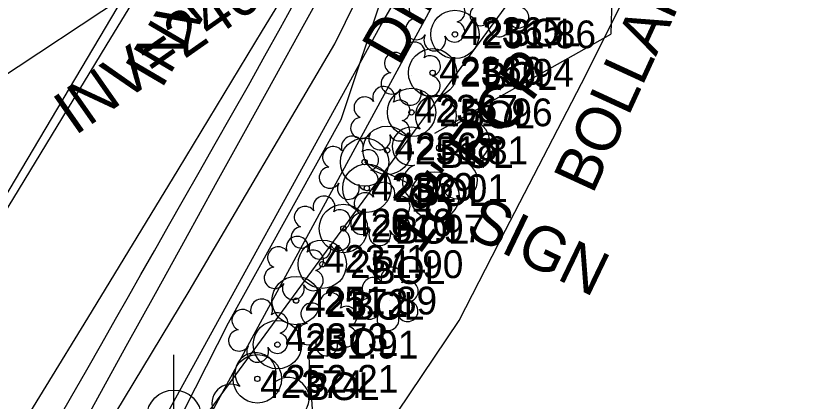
# Model space of a CAD drawing. Extents: x 2100323 to 2109811, y 740376 to 749755.
# Drawn here: x 2106796.7 to 2106868.7, y 745229 to 745263.7 of the extents above; entities that cross this region are included whole.
import ezdxf

# ---------------------------------------------------------------- set-up
doc = ezdxf.new("R2010")
doc.units = 0
for name, color, linetype in [('Exist Horizontal Alignment', 7, 'Continuous'), ('Exist Other Culture Located Object CELL', 7, 'Continuous'), ('Exist Other Culture Located Object Leader', 7, 'Continuous'), ('Exist Other Culture Located Object Text', 7, 'Continuous'), ('Exist Other Culture Sign CELL', 7, 'Continuous'), ('Exist Other Culture Sign Cogo Comment', 7, 'Continuous'), ('Exist Other Culture Sign Cogo Elevation', 7, 'Continuous'), ('Exist Other Culture Sign Cogo Number', 7, 'Continuous'), ('Exist Other Culture Sign Leader', 7, 'Continuous'), ('Exist Right of Way Line', 7, 'Continuous'), ('Exist Roads Curbs', 7, 'Continuous'), ('Exist Roads EOP', 7, 'Continuous'), ('Exist Roads EOP Other', 7, 'Continuous'), ('Exist Roads EOT', 7, 'Continuous'), ('Exist Structure Minor Pipes RCP 15 Inch Invert', 7, 'Continuous'), ('Exist Structure Minor Pipes RCP 18 Inch', 7, 'Continuous'), ('Exist Structure Minor Pipes RCP 18 Inch Text', 7, 'Continuous'), ('Exist Utilities Power Pole CELL', 7, 'Continuous'), ('Exist Utilities Sanitary Sewer UG Line', 7, 'Continuous'), ('Exist Utilities Sanitary Sewer UG Line Invert Elevation', 7, 'Continuous'), ('Exist Utilities Telephone UG Conduit SUE LOS B', 7, 'Continuous'), ('Exist Vegetation Shrub CELL', 7, 'Continuous'), ('Exist Vegetation Tree CELL', 7, 'Continuous')]:
    doc.layers.add(name, color=color, linetype=linetype)

msp = doc.modelspace()

# ---------------------------------------------------------------- linework, layer by layer
at = {"layer": 'Exist Horizontal Alignment'}
msp.add_line((2106661.307, 745021.341), (2106817.119, 745283.351), dxfattribs=at)
at = {"layer": 'Exist Other Culture Located Object CELL'}
msp.add_line((2106828.158, 745250.517), (2106834.502, 745247.467), dxfattribs=at)
for centre, radius in [((2106828.158, 745250.517), 2.18), ((2106828.158, 745250.517), 0.24), ((2106834.502, 745247.467), 2.18), ((2106834.502, 745247.467), 0.24)]:
    msp.add_circle(centre, radius, dxfattribs=at)
at = {"layer": 'Exist Other Culture Located Object Leader'}
for p in [(2106850.975, 745281.23), (2106834.485, 745253.136)]:
    msp.add_line(p, (2106850.375, 745262.051), dxfattribs=at)
at = {"layer": 'Exist Other Culture Sign CELL'}
for centre, radius in [((2106836.314, 745262.023), 2.18), ((2106836.314, 745262.023), 0.24), ((2106834.301, 745258.56), 2.18), ((2106834.301, 745258.56), 0.24), ((2106832.394, 745254.996), 2.18), ((2106832.394, 745254.996), 0.24), ((2106830.194, 745251.576), 2.18), ((2106830.194, 745251.576), 0.24), ((2106828.366, 745248.165), 2.18), ((2106828.366, 745248.165), 0.24), ((2106826.246, 745244.533), 2.18), ((2106826.246, 745244.533), 0.24), ((2106824.347, 745241.316), 2.18), ((2106824.347, 745241.316), 0.24), ((2106821.98, 745238.041), 2.18), ((2106821.98, 745238.041), 0.24), ((2106820.297, 745234.072), 2.18), ((2106820.297, 745234.072), 0.24), ((2106818.486, 745230.991), 2.18), ((2106818.486, 745230.991), 0.24)]:
    msp.add_circle(centre, radius, dxfattribs=at)
at = {"layer": 'Exist Other Culture Sign Leader'}
msp.add_line((2106823.09, 745233.388), (2106824.242, 745216.366), dxfattribs=at)
at = {"layer": 'Exist Right of Way Line'}
msp.add_line((2106845.32, 745284.968), (2106786.086, 745175.973), dxfattribs=at)
at = {"layer": 'Exist Roads Curbs'}
msp.add_lwpolyline([(2106801.599, 745224.753), (2106804.099, 745229.283), (2106806.655, 745233.923), (2106809.287, 745238.687), (2106811.997, 745243.578), (2106814.727, 745248.501), (2106817.419, 745253.359), (2106820.065, 745258.139), (2106822.616, 745262.753), (2106825.063, 745267.187)], dxfattribs=at)
at = {"layer": 'Exist Roads EOP'}
msp.add_lwpolyline([(2106800.136, 745226.624), (2106801.642, 745229.254), (2106803.098, 745231.797), (2106804.452, 745234.168), (2106805.704, 745236.368), (2106806.854, 745238.397), (2106807.99, 745240.402), (2106809.199, 745242.528), (2106810.482, 745244.777), (2106811.837, 745247.148), (2106813.247, 745249.614), (2106814.691, 745252.15), (2106816.17, 745254.754), (2106817.684, 745257.428), (2106819.174, 745260.076), (2106820.583, 745262.606), (2106821.911, 745265.016)], dxfattribs=at)
at = {"layer": 'Exist Roads EOP Other'}
for points in [[(2106792.502, 745195.936), (2106799.989, 745209.408), (2106809.157, 745225.665), (2106829.576, 745262.721), (2106849.608, 745297.307), (2106854.806, 745305.733)], [(2106792.502, 745195.936), (2106796.571, 745194.678), (2106800.227, 745194.932), (2106803.999, 745195.929), (2106806.515, 745197.317), (2106810.013, 745200.745), (2106817.17, 745210.075), (2106822.24, 745216.662), (2106828.905, 745224.698), (2106836.693, 745236.244), (2106840.882, 745244.374), (2106848.138, 745258.401), (2106851.565, 745265.33), (2106854.398, 745272.6), (2106858.803, 745289.223), (2106858.894, 745295.635), (2106856.812, 745301.739), (2106855.562, 745305.011), (2106854.806, 745305.733)]]:
    msp.add_lwpolyline(points, dxfattribs=at)
at = {"layer": 'Exist Roads EOT'}
for points in [[(2107122.009, 745636.806), (2107092.126, 745611.112), (2107063.411, 745584.705), (2107040.048, 745562.852), (2107012.094, 745535.272), (2106986.765, 745508.894), (2106959.821, 745479.203), (2106934.739, 745449.605), (2106910.828, 745419.866), (2106886.618, 745387.342), (2106866.142, 745357.969), (2106844.6, 745325.345), (2106824.291, 745292.885), (2106804.809, 745260.976), (2106781.77, 745223.134), (2106763.744, 745193.239), (2106744.327, 745160.917), (2106722.676, 745124.614), (2106701.771, 745089.272), (2106681.337, 745055.082)], [(2106834.181, 745287.314), (2106826.456, 745274.706), (2106818.929, 745262.384), (2106811.309, 745249.819), (2106803.155, 745236.45), (2106795.651, 745224.217), (2106787.112, 745210.009), (2106780.206, 745198.634), (2106772.566, 745185.715), (2106765.127, 745173.508), (2106757.396, 745160.512), (2106741.821, 745134.362), (2106733.956, 745121.382), (2106726.608, 745109.014), (2106718.771, 745095.838), (2106711.337, 745083.466), (2106703.469, 745070.417)]]:
    msp.add_lwpolyline(points, dxfattribs=at)
at = {"layer": 'Exist Structure Minor Pipes RCP 18 Inch'}
msp.add_line((2106765.777, 745162.168), (2106888.039, 745328.804), dxfattribs=at)
at = {"layer": 'Exist Utilities Power Pole CELL'}
msp.add_line((2106810.968, 745227.534), (2106810.968, 745233.159), dxfattribs=at)
msp.add_circle((2106810.968, 745227.534), 2.45, dxfattribs=at)
at = {"layer": 'Exist Utilities Sanitary Sewer UG Line'}
msp.add_line((2106619.103, 745141.568), (2106826.194, 745278.509), dxfattribs=at)
at = {"layer": 'Exist Utilities Telephone UG Conduit SUE LOS B'}
msp.add_lwpolyline([(2106714.379, 745064.218), (2106726.469, 745085.286), (2106738.605, 745103.713), (2106751.35, 745126.593), (2106763.651, 745148.893), (2106776.144, 745172.469), (2106787.328, 745193.848), (2106799.002, 745216.882), (2106812.338, 745238.878), (2106825.482, 745261.174), (2106828.375, 745267.064), (2106829.646, 745267.888), (2106829.98, 745266.218), (2106826.016, 745254.321), (2106815.84, 745236.007), (2106811.88, 745228.198), (2106810.966, 745227.531)], dxfattribs=at)
at = {"layer": 'Exist Vegetation Shrub CELL'}
for p, q in [((2106834.622, 745263.194), (2106834.622, 745263.194)), ((2106832.403, 745258.299), (2106832.403, 745258.299)), ((2106829.658, 745254.293), (2106829.658, 745254.293)), ((2106826.825, 745249.826), (2106826.825, 745249.826)), ((2106829.666, 745245.665), (2106829.666, 745245.665)), ((2106824.271, 745244.43), (2106824.271, 745244.43)), ((2106821.86, 745240.791), (2106821.86, 745240.791)), ((2106830.404, 745238.019), (2106830.404, 745238.019)), ((2106824.867, 745235.727), (2106824.867, 745235.727)), ((2106818.644, 745235.148), (2106818.644, 745235.148))]:
    msp.add_line(p, q, dxfattribs=at)
for centre, radius, start, end in [((2106833.14, 745264.321), 0.968, 35.89076, 245.42165), ((2106836.294, 745264.063), 0.929, 284.45672, 126.08612), ((2106838.618, 745263.758), 0.955, 95.10992, 327.95341), ((2106842.055, 745263.534), 0.937, 204.99133, 73.46012), ((2106832.822, 745262.49), 0.955, 95.10992, 327.95341), ((2106836.259, 745262.265), 0.937, 204.99133, 73.46012), ((2106840.29, 745262.779), 0.984, 151.27966, 21.38702), ((2106834.494, 745261.511), 0.984, 151.27966, 21.38702), ((2106832.632, 745260.339), 0.99, 334.83907, 200.47174), ((2106830.921, 745259.426), 0.968, 35.89076, 245.42165), ((2106834.075, 745259.168), 0.929, 284.45672, 126.08612), ((2106830.603, 745257.595), 0.955, 95.10992, 327.95341), ((2106834.04, 745257.37), 0.937, 204.99133, 73.46012), ((2106829.887, 745256.333), 0.99, 334.83907, 200.47174), ((2106832.275, 745256.615), 0.984, 151.27966, 21.38702), ((2106828.175, 745255.42), 0.968, 35.89076, 245.42165), ((2106831.33, 745255.162), 0.929, 284.45672, 126.08612), ((2106827.858, 745253.589), 0.955, 95.10992, 327.95341), ((2106831.295, 745253.364), 0.937, 204.99133, 73.46012), ((2106827.053, 745251.866), 0.99, 334.83907, 200.47174), ((2106829.529, 745252.609), 0.984, 151.27966, 21.38702), ((2106825.342, 745250.953), 0.968, 35.89076, 245.42165), ((2106828.497, 745250.695), 0.929, 284.45672, 126.08612), ((2106825.024, 745249.122), 0.955, 95.10992, 327.95341), ((2106828.462, 745248.897), 0.937, 204.99133, 73.46012), ((2106826.696, 745248.142), 0.984, 151.27966, 21.38702), ((2106829.895, 745247.706), 0.99, 334.83907, 200.47174), ((2106824.5, 745246.47), 0.99, 334.83907, 200.47174), ((2106828.183, 745246.792), 0.968, 35.89076, 245.42165), ((2106831.338, 745246.534), 0.929, 284.45672, 126.08612), ((2106822.788, 745245.556), 0.968, 35.89076, 245.42165), ((2106825.943, 745245.298), 0.929, 284.45672, 126.08612), ((2106827.866, 745244.961), 0.955, 95.10992, 327.95341), ((2106831.303, 745244.736), 0.937, 204.99133, 73.46012), ((2106822.471, 745243.725), 0.955, 95.10992, 327.95341), ((2106825.908, 745243.501), 0.937, 204.99133, 73.46012), ((2106829.537, 745243.981), 0.984, 151.27966, 21.38702), ((2106822.089, 745242.831), 0.99, 334.83907, 200.47174), ((2106824.143, 745242.746), 0.984, 151.27966, 21.38702), ((2106820.377, 745241.917), 0.968, 35.89076, 245.42165), ((2106823.532, 745241.66), 0.929, 284.45672, 126.08612), ((2106820.06, 745240.086), 0.955, 95.10992, 327.95341), ((2106830.633, 745240.059), 0.99, 334.83907, 200.47174), ((2106823.497, 745239.862), 0.937, 204.99133, 73.46012), ((2106821.732, 745239.107), 0.984, 151.27966, 21.38702), ((2106828.921, 745239.145), 0.968, 35.89076, 245.42165), ((2106832.076, 745238.888), 0.929, 284.45672, 126.08612), ((2106818.873, 745237.188), 0.99, 334.83907, 200.47174), ((2106825.096, 745237.768), 0.99, 334.83907, 200.47174), ((2106828.603, 745237.314), 0.955, 95.10992, 327.95341), ((2106823.384, 745236.854), 0.968, 35.89076, 245.42165), ((2106826.539, 745236.596), 0.929, 284.45672, 126.08612), ((2106832.041, 745237.09), 0.937, 204.99133, 73.46012), ((2106817.161, 745236.275), 0.968, 35.89076, 245.42165), ((2106820.316, 745236.017), 0.929, 284.45672, 126.08612), ((2106830.275, 745236.335), 0.984, 151.27966, 21.38702), ((2106823.067, 745235.023), 0.955, 95.10992, 327.95341), ((2106816.844, 745234.444), 0.955, 95.10992, 327.95341), ((2106826.504, 745234.798), 0.937, 204.99133, 73.46012), ((2106820.281, 745234.219), 0.937, 204.99133, 73.46012), ((2106824.739, 745234.044), 0.984, 151.27966, 21.38702), ((2106818.516, 745233.464), 0.984, 151.27966, 21.38702)]:
    msp.add_arc(centre, radius, start, end, dxfattribs=at)
at = {"layer": 'Exist Vegetation Tree CELL'}
msp.add_line((2106834.981, 745251.786), (2106834.981, 745251.786), dxfattribs=at)
msp.add_circle((2106834.981, 745251.786), 0.326, dxfattribs=at)
for centre, radius, start, end in [((2106834.596, 745254.659), 1.856, 330.16508, 219.71335), ((2106837.53, 745252.375), 1.899, 257.1011, 134.19993), ((2106832.375, 745251.94), 1.727, 62.66361, 279.3457), ((2106836.654, 745248.887), 1.698, 181.28216, 74.55999), ((2106833.277, 745248.665), 1.689, 111.56708, 6.23104), ((2106818.324, 745231.492), 1.856, 330.16508, 219.71335), ((2106821.258, 745229.207), 1.899, 257.1011, 134.19993), ((2106816.103, 745228.772), 1.727, 62.66361, 279.3457)]:
    msp.add_arc(centre, radius, start, end, dxfattribs=at)

# ---------------------------------------------------------------- texts
at = {"layer": 'Exist Other Culture Located Object Text'}
for s, rotation, p in [('BOLLARDS', 65.35122, (2106848.731, 745247.544)), ('SIGN', 334.32338, (2106837.084, 745244.006))]:
    msp.add_text(s, height=4, rotation=rotation, dxfattribs=at).set_placement(p)
at = {"layer": 'Exist Other Culture Sign Cogo Comment'}
for p in [(2106840.942, 745260.943), (2106838.814, 745257.024), (2106836.801, 745253.56), (2106834.894, 745249.996), (2106832.694, 745246.576), (2106830.866, 745243.165), (2106828.746, 745239.533), (2106826.847, 745236.316), (2106824.48, 745233.041), (2106822.797, 745229.072)]:
    msp.add_text('BOL', height=2.5, dxfattribs=at).set_placement(p)
at = {"layer": 'Exist Other Culture Sign Cogo Elevation'}
for s, p in [('251.86', (2106838.814, 745260.774)), ('251.94', (2106836.801, 745257.31)), ('251.96', (2106834.894, 745253.746)), ('251.81', (2106832.694, 745250.326)), ('252.01', (2106830.866, 745246.915)), ('251.97', (2106828.746, 745243.283)), ('251.90', (2106826.847, 745240.066)), ('251.89', (2106824.48, 745236.791)), ('251.91', (2106822.797, 745232.822)), ('252.21', (2106820.986, 745229.741))]:
    msp.add_text(s, height=2.5, dxfattribs=at).set_placement(p)
at = {"layer": 'Exist Other Culture Sign Cogo Number'}
for s, p in [('42365', (2106836.801, 745261.06)), ('42366', (2106834.894, 745257.496)), ('42367', (2106832.694, 745254.076)), ('42368', (2106830.866, 745250.665)), ('42369', (2106828.746, 745247.033)), ('42370', (2106826.847, 745243.816)), ('42371', (2106824.48, 745240.541)), ('42372', (2106822.797, 745236.572)), ('42373', (2106820.986, 745233.491)), ('42374', (2106818.729, 745229.269))]:
    msp.add_text(s, height=2.5, dxfattribs=at).set_placement(p)
at = {"layer": 'Exist Structure Minor Pipes RCP 15 Inch Invert'}
for s, rotation, p in [("INV=247.99'", 59.61733, (2106809.828, 745257.005)), ('DIR ONLY', 60.27383, (2106831.207, 745259.083))]:
    msp.add_text(s, height=4, rotation=rotation, dxfattribs=at).set_placement(p)
at = {"layer": 'Exist Structure Minor Pipes RCP 18 Inch Text'}
msp.add_text('18" RCP', height=4, rotation=53.73239, dxfattribs=at).set_placement((2106833.095, 745242.087))
at = {"layer": 'Exist Utilities Sanitary Sewer UG Line Invert Elevation'}
msp.add_text("INV=240.09'", height=4, rotation=35.00911, dxfattribs=at).set_placement((2106802.029, 745252.842))

doc.saveas('drawing.dxf')
